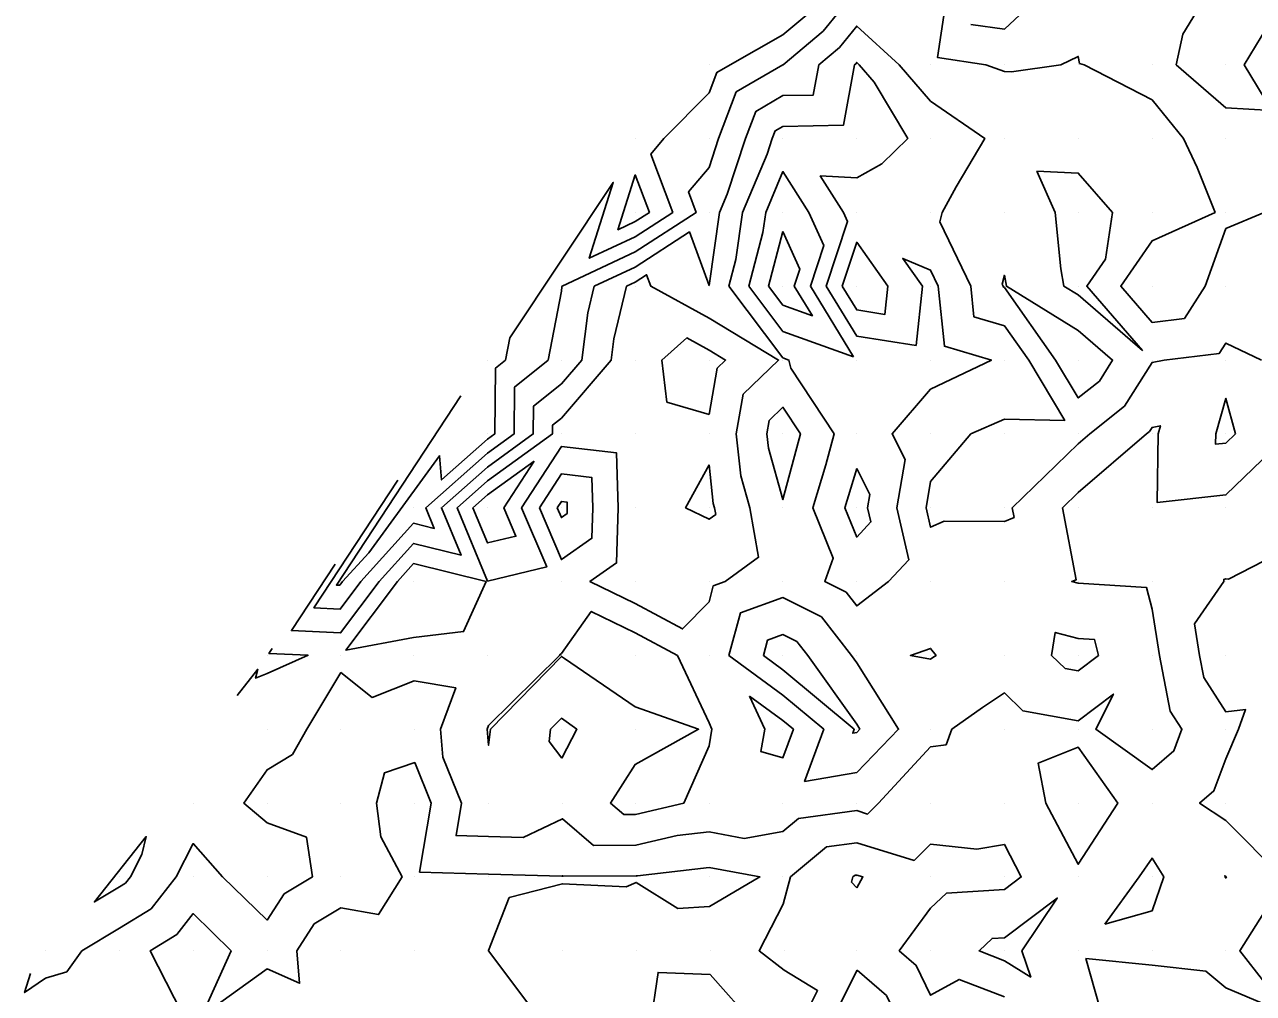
# Model space of a CAD drawing. Extents: x 2188792 to 2191981, y 386090 to 389710.
# Drawn here: x 2189597.4 to 2189763.8, y 387324.4 to 387455.6 of the extents above; entities that cross this region are included whole.
import ezdxf

# ---------------------------------------------------------------- set-up
doc = ezdxf.new("R2010")
doc.units = 0
for name, color, linetype in [('DTM Contours Major', 7, 'Continuous'), ('DTM Contours Minor', 7, 'Continuous'), ('Exist DTM QL2 LIDAR Elevation Point', 7, 'Continuous')]:
    doc.layers.add(name, color=color, linetype=linetype)

msp = doc.modelspace()

# ---------------------------------------------------------------- linework, layer by layer
at = {"layer": 'DTM Contours Major'}
for points in [[(2189753.33, 387450.15), (2189754.23, 387454.29), (2189757.79, 387460.15), (2189757.77, 387462.47), (2189760.08, 387467.19), (2189761.46, 387461.52), (2189765.43, 387460.15), (2189766.37, 387456.43), (2189762.55, 387450.15), (2189766.29, 387443.94), (2189760.08, 387444.29), (2189753.33, 387450.15)], [(2189647.95, 387393.9), (2189636.57, 387376.59), (2189640.13, 387376.42), (2189642.92, 387380.14), (2189650.07, 387388.04), (2189652.87, 387387.35), (2189651.71, 387390.14), (2189660.08, 387397.54), (2189663.67, 387400.14), (2189663.74, 387406.48), (2189668.31, 387410.14), (2189670.08, 387419.47), (2189670.15, 387420.07), (2189670.17, 387420.14), (2189680.08, 387424.8), (2189688.35, 387430.15), (2189687.3, 387432.93), (2189690.08, 387436.21), (2189691.36, 387440.15), (2189693.76, 387446.47), (2189700.08, 387450.12), (2189700.11, 387450.12), (2189700.11, 387450.15), (2189705.53, 387454.7), (2189709.95, 387460.15)], [(2189722.36, 387460.15), (2189721.03, 387451.1), (2189727.56, 387450.15), (2189730.08, 387449.24), (2189731.03, 387449.2), (2189737.7, 387450.15), (2189740.08, 387451.26), (2189740.26, 387450.33), (2189740.89, 387450.15), (2189750.08, 387445.37), (2189754.35, 387440.15), (2189756.17, 387436.23), (2189758.6, 387430.15), (2189750.08, 387426.3), (2189745.83, 387420.14), (2189750.08, 387415.25), (2189754.45, 387415.78), (2189757.28, 387420.14), (2189760.08, 387427.96), (2189765.24, 387430.15)], [(2189729.94, 387420.01), (2189729.93, 387420.14), (2189729.79, 387420.43), (2189730.08, 387421.63), (2189730.35, 387420.14), (2189740.08, 387414.17), (2189744.74, 387410.14), (2189742.94, 387407.29), (2189740.08, 387405.01), (2189737.02, 387410.14), (2189730.08, 387419.97), (2189729.94, 387420.01)], [(2189669.51, 387390.14), (2189670.08, 387391.01), (2189670.86, 387390.92), (2189670.88, 387390.14), (2189670.86, 387389.36), (2189670.08, 387388.81), (2189669.51, 387390.14)], [(2189701.96, 387372.02), (2189700.08, 387372.96), (2189698, 387372.21), (2189697.44, 387370.14), (2189700.08, 387368.2), (2189709.75, 387360.14), (2189709.55, 387359.61), (2189710.08, 387359.7), (2189710.5, 387360.14), (2189710.08, 387360.81), (2189703.44, 387370.14), (2189701.96, 387372.02)]]:
    msp.add_lwpolyline(points, dxfattribs=at)
at = {"layer": 'DTM Contours Minor'}
for points in [[(2189725.54, 387455.61), (2189730.08, 387454.94), (2189735.59, 387460.15)], [(2189656.46, 387405.3), (2189639.62, 387379.68), (2189640.08, 387379.66), (2189640.44, 387380.14), (2189643.99, 387384.05), (2189653.6, 387397.19), (2189653.85, 387393.92), (2189660.08, 387399.43), (2189661.07, 387400.14), (2189661.17, 387409.05), (2189662.53, 387410.14), (2189663.1, 387413.17), (2189677.11, 387434.21), (2189673.86, 387423.93), (2189680.08, 387426.85), (2189685.17, 387430.15), (2189682.19, 387438.04), (2189683.97, 387440.15), (2189690.08, 387446.35), (2189691.12, 387449.1), (2189692.93, 387450.15), (2189700.08, 387454.18), (2189703.32, 387456.91)], [(2189639.45, 387382.5), (2189633.53, 387373.5), (2189640.18, 387373.18), (2189645.39, 387380.14), (2189650.07, 387385.31), (2189656.5, 387383.71), (2189653.84, 387390.14), (2189660.08, 387395.65), (2189666.28, 387400.14), (2189666.32, 387403.9), (2189670.08, 387406.92), (2189672.84, 387410.14), (2189673.67, 387416.55), (2189674.54, 387420.14), (2189680.08, 387422.74), (2189687.43, 387427.5), (2189690.08, 387420.26), (2189691.5, 387430.15), (2189692.54, 387432.61), (2189695, 387440.15), (2189696.4, 387443.83), (2189700.08, 387445.96), (2189704.19, 387446.03), (2189704.95, 387450.15), (2189707.74, 387452.49), (2189710.08, 387455.38), (2189715.82, 387450.15), (2189720.08, 387445.2), (2189727.45, 387440.15), (2189723.53, 387433.59), (2189721.66, 387430.15), (2189721.35, 387428.87), (2189725.52, 387420.14), (2189725.95, 387416.01), (2189730.08, 387414.79), (2189733.37, 387410.14), (2189738.25, 387401.98), (2189730.08, 387402.16), (2189725.55, 387400.14), (2189720.08, 387393.69), (2189719.48, 387390.14), (2189720.08, 387387.51), (2189721.9, 387388.32), (2189730.08, 387388.28), (2189731.39, 387388.83), (2189731.14, 387390.14), (2189740.08, 387398.81), (2189741.63, 387400.14), (2189746.34, 387403.89), (2189750.08, 387409.82), (2189751.72, 387410.14), (2189759.18, 387411.05), (2189760.08, 387412.44), (2189764.88, 387410.14)], [(2189700.08, 387410.44), (2189692.76, 387420.14), (2189693.71, 387423.77), (2189694.62, 387430.15), (2189697.94, 387438.01), (2189698.64, 387440.15), (2189699.04, 387441.19), (2189700.08, 387441.79), (2189708.28, 387441.94), (2189709.79, 387450.15), (2189709.95, 387450.28), (2189710.08, 387450.45), (2189710.41, 387450.15), (2189712.45, 387447.78), (2189717, 387440.15), (2189713.49, 387436.73), (2189710.08, 387434.82), (2189705.14, 387435.09), (2189708.27, 387430.15), (2189708.84, 387428.9), (2189705.96, 387420.14), (2189710.08, 387413.4), (2189718.11, 387412.12), (2189718.99, 387420.14), (2189716.31, 387423.92), (2189720.08, 387422.31), (2189721.11, 387420.14), (2189721.95, 387412.01), (2189728.31, 387410.14), (2189720.08, 387406.22), (2189714.88, 387400.14), (2189716.63, 387396.69), (2189715.52, 387390.14), (2189717.13, 387383.1), (2189714.37, 387380.14), (2189710.08, 387376.85), (2189708.63, 387378.7), (2189705.74, 387380.14), (2189706.91, 387383.31), (2189704.13, 387390.14), (2189705.91, 387395.97), (2189707.02, 387400.14), (2189701.17, 387409.05), (2189700.9, 387410.14), (2189700.08, 387410.44)], [(2189680.08, 387428.9), (2189677.73, 387427.8), (2189680.08, 387435.22), (2189682, 387430.15), (2189680.08, 387428.9)], [(2189709.64, 387410.59), (2189703.8, 387420.14), (2189705.61, 387425.68), (2189703.58, 387430.15), (2189700.08, 387435.68), (2189697.75, 387430.15), (2189697.35, 387427.42), (2189695.45, 387420.14), (2189700.08, 387414.01), (2189709.64, 387410.59)], [(2189734.49, 387435.74), (2189740.08, 387435.47), (2189744.7, 387430.15), (2189743.77, 387423.83), (2189741.22, 387420.14), (2189748.77, 387411.45), (2189740.08, 387418.96), (2189738.15, 387420.14), (2189737.73, 387422.5), (2189736.97, 387430.15), (2189734.49, 387435.74)], [(2189700.08, 387427.54), (2189698.14, 387420.14), (2189700.08, 387417.58), (2189704.07, 387416.15), (2189701.63, 387420.14), (2189702.39, 387422.46), (2189700.08, 387427.54)], [(2189708.12, 387420.14), (2189710.08, 387426.1), (2189714.31, 387420.14), (2189713.89, 387416.33), (2189710.08, 387416.94), (2189708.12, 387420.14)], [(2189660.08, 387380.22), (2189655.97, 387390.14), (2189660.08, 387393.77), (2189668.88, 387400.14), (2189668.89, 387401.33), (2189670.08, 387402.27), (2189676.81, 387410.14), (2189677.18, 387413.04), (2189678.91, 387420.14), (2189680.08, 387420.69), (2189681.62, 387421.69), (2189682.19, 387420.14), (2189690.08, 387415.83), (2189699.49, 387410.14), (2189694.71, 387405.51), (2189693.77, 387400.14), (2189694.4, 387394.46), (2189695.6, 387390.14), (2189696.79, 387383.43), (2189692.26, 387380.14), (2189690.66, 387379.56), (2189690.08, 387377.42), (2189686.49, 387373.73), (2189680.08, 387377.16), (2189673.94, 387380.14), (2189677.55, 387382.66), (2189677.78, 387390.14), (2189677.53, 387397.6), (2189670.08, 387398.44), (2189664.7, 387390.14), (2189668.1, 387382.12), (2189660.08, 387380.22)], [(2189690.08, 387402.77), (2189684.38, 387404.45), (2189683.68, 387410.14), (2189687.09, 387413.14), (2189690.08, 387411.5), (2189692.32, 387410.14), (2189691.18, 387409.04), (2189690.08, 387402.77)], [(2189760.08, 387398.9), (2189758.68, 387398.74), (2189758.7, 387400.14), (2189760.08, 387404.96), (2189761.37, 387400.14), (2189760.08, 387398.9)], [(2189698.24, 387401.98), (2189700.08, 387403.76), (2189702.45, 387400.14), (2189700.08, 387391.25), (2189698.14, 387398.2), (2189697.92, 387400.14), (2189698.24, 387401.98)], [(2189598.17, 387327.07), (2189597.39, 387324.48), (2189600.23, 387326.41), (2189603.09, 387327.29), (2189605.15, 387330.15), (2189610.23, 387333.21), (2189614.54, 387335.84), (2189617.92, 387340.15), (2189620.23, 387344.66), (2189624.19, 387340.15), (2189630.23, 387334.29), (2189632.53, 387337.85), (2189636.38, 387340.15), (2189635.59, 387345.51), (2189630.23, 387347.46), (2189627.07, 387350.15), (2189630.23, 387354.66), (2189633.65, 387356.74), (2189635.62, 387360.16), (2189640.23, 387367.82), (2189644.47, 387364.46), (2189650.13, 387366.71), (2189655.77, 387365.77), (2189653.71, 387360.16), (2189654.04, 387356.35), (2189656.57, 387350.15), (2189655.83, 387345.75), (2189660.23, 387345.61), (2189664.9, 387345.49), (2189670.23, 387348.02), (2189674.42, 387344.4), (2189680.17, 387344.43), (2189685.75, 387345.75), (2189690.08, 387346.24), (2189694.86, 387345.36), (2189700.08, 387346.31), (2189702.18, 387348.04), (2189710.08, 387349.12), (2189711.55, 387348.66), (2189713.03, 387350.14), (2189720.08, 387357.74), (2189722.18, 387358.04), (2189722.96, 387360.14), (2189727.13, 387363.1), (2189730.08, 387365.06), (2189732.59, 387362.65), (2189740.08, 387361.28), (2189744.84, 387364.9), (2189742.46, 387360.14), (2189750.08, 387354.68), (2189753.01, 387357.22), (2189754.12, 387360.14), (2189752.53, 387362.59), (2189751.08, 387370.14), (2189750.08, 387376.4), (2189749.31, 387379.36), (2189740.08, 387379.91), (2189739.19, 387380.14), (2189739.82, 387380.4), (2189737.96, 387390.14), (2189740.08, 387392.2), (2189749.31, 387400.14), (2189749.74, 387400.49), (2189750.08, 387401.03), (2189751.2, 387401.25), (2189750.88, 387400.14), (2189750.78, 387390.84), (2189760.08, 387391.89), (2189768.65, 387400.14)], [(2189666.38, 387396.45), (2189660.08, 387391.88), (2189658.11, 387390.14), (2189660.08, 387385.38), (2189663.93, 387386.29), (2189662.3, 387390.14), (2189666.38, 387396.45)], [(2189690.08, 387395.95), (2189686.9, 387390.14), (2189690.08, 387388.59), (2189690.98, 387389.24), (2189690.82, 387390.14), (2189690.66, 387390.72), (2189690.08, 387395.95)], [(2189710.08, 387395.45), (2189708.46, 387390.14), (2189710.08, 387386.16), (2189712, 387388.22), (2189711.56, 387390.14), (2189711.86, 387391.93), (2189710.08, 387395.45)], [(2189667.11, 387390.14), (2189670.08, 387394.73), (2189674.2, 387394.26), (2189674.33, 387390.14), (2189674.21, 387386.01), (2189670.08, 387383.12), (2189667.11, 387390.14)], [(2189767.63, 387340.14), (2189760.08, 387347.8), (2189756.51, 387350.14), (2189758.42, 387351.8), (2189760.08, 387356.14), (2189761.79, 387360.14), (2189762.75, 387362.8), (2189760.08, 387362.5), (2189757.08, 387367.13), (2189756.5, 387370.14), (2189755.82, 387374.41), (2189759.78, 387380.14), (2189759.78, 387380.44), (2189760.08, 387380.5), (2189760.44, 387380.49), (2189770.09, 387385.44)], [(2189659.9, 387380.14), (2189650.07, 387382.58), (2189647.87, 387380.14), (2189640.91, 387370.85), (2189650.07, 387372.57), (2189656.84, 387373.38), (2189659.9, 387380.14)], [(2189705.3, 387375.36), (2189700.08, 387377.97), (2189694.33, 387375.89), (2189692.78, 387370.14), (2189700.08, 387364.76), (2189705.62, 387360.14), (2189703.03, 387353.09), (2189710.08, 387354.29), (2189715.76, 387360.14), (2189710.08, 387369.15), (2189709.38, 387370.14), (2189705.3, 387375.36)], [(2189680.1, 387348.58), (2189686.68, 387350.14), (2189690.08, 387357.89), (2189690.48, 387360.14), (2189690.08, 387361.02), (2189685.8, 387370.14), (2189680.08, 387373.2), (2189674.12, 387376.1), (2189670.08, 387370.42), (2189669.92, 387370.29), (2189669.82, 387370.14), (2189660.22, 387360.66), (2189660.04, 387360.16), (2189660.23, 387357.97), (2189660.48, 387360.15), (2189670.08, 387370.01), (2189670.51, 387369.71), (2189680.08, 387363.19), (2189688.67, 387360.14), (2189680.08, 387355.38), (2189676.72, 387350.14), (2189678.54, 387348.58), (2189680.1, 387348.58)], [(2189738.32, 387368.37), (2189736.48, 387370.14), (2189736.96, 387373.26), (2189740.08, 387372.44), (2189742.26, 387372.31), (2189742.83, 387370.14), (2189740.08, 387368.05), (2189738.32, 387368.37)], [(2189626.16, 387364.73), (2189628.97, 387368.27), (2189628.67, 387367.05), (2189630.23, 387367.69), (2189635.79, 387370.16), (2189630.48, 387370.41), (2189630.94, 387371.1)], [(2189720.38, 387369.84), (2189720.83, 387370.14), (2189720.08, 387371.09), (2189717.36, 387370.14), (2189720.08, 387369.63), (2189720.38, 387369.84)], [(2189695.58, 387364.64), (2189700.08, 387361.32), (2189701.5, 387360.14), (2189700.08, 387356.28), (2189697.09, 387357.15), (2189697.62, 387360.14), (2189695.58, 387364.64)], [(2189670.14, 387356.24), (2189672.19, 387360.14), (2189670.08, 387361.63), (2189668.63, 387360.14), (2189668.44, 387358.48), (2189670.14, 387356.24)], [(2189735.7, 387350.14), (2189734.66, 387355.56), (2189740.08, 387357.7), (2189745.44, 387350.14), (2189740.08, 387341.87), (2189735.7, 387350.14)], [(2189618.74, 387321.64), (2189614.4, 387330.15), (2189618.02, 387332.36), (2189620.23, 387335.17), (2189625.36, 387330.15), (2189621.39, 387321.32), (2189630.23, 387327.71), (2189634.64, 387325.74), (2189634.26, 387330.15), (2189636.61, 387333.77), (2189640.23, 387335.94), (2189645.34, 387335.04), (2189648.52, 387340.15), (2189645.65, 387345.57), (2189645.06, 387350.15), (2189646.12, 387354.26), (2189650.23, 387355.63), (2189652.47, 387350.15), (2189650.89, 387340.81), (2189660.23, 387340.51), (2189670.14, 387340.25), (2189670.23, 387340.3), (2189670.31, 387340.23), (2189680.23, 387340.27), (2189680.39, 387340.31), (2189690.08, 387341.41), (2189696.97, 387340.14), (2189690.14, 387336.14), (2189685.86, 387335.86), (2189680.23, 387339.4), (2189678.87, 387338.79), (2189670.23, 387339.22), (2189663.03, 387337.35), (2189660.23, 387330.2), (2189660.21, 387330.18), (2189660.23, 387330.15), (2189660.22, 387330.14), (2189660.23, 387330.14), (2189667.71, 387320.15)], [(2189611.06, 387339.32), (2189611.72, 387340.15), (2189613.28, 387343.2), (2189613.86, 387345.6), (2189606.84, 387336.77), (2189610.23, 387338.81), (2189611.06, 387339.32)], [(2189702.46, 387320.15), (2189704.77, 387324.75), (2189700.24, 387327.5), (2189696.86, 387330.15), (2189700.14, 387336.44), (2189701.09, 387340.14), (2189706.01, 387344.2), (2189710.08, 387344.76), (2189717.85, 387342.37), (2189720.08, 387344.6), (2189726.33, 387343.89), (2189730.08, 387344.55), (2189732.37, 387340.14), (2189730.08, 387338.42), (2189722.26, 387337.96), (2189720.08, 387335.9), (2189715.84, 387330.14), (2189718.14, 387328.16), (2189720.08, 387324.12), (2189723.95, 387326.27), (2189730.08, 387323.89)], [(2189743.68, 387333.74), (2189748.34, 387340.14), (2189750.08, 387342.69), (2189751.66, 387340.14), (2189750.08, 387335.57), (2189743.68, 387333.74)], [(2189710.08, 387338.65), (2189709.39, 387339.44), (2189709.57, 387340.14), (2189709.85, 387340.37), (2189710.08, 387340.4), (2189710.93, 387340.14), (2189710.08, 387338.65)], [(2189760.14, 387340.14), (2189760.08, 387340.2), (2189759.92, 387340.31), (2189760.02, 387340.14), (2189759.99, 387340.04), (2189760.08, 387340.02), (2189760.14, 387340.14)], [(2189730.08, 387328.8), (2189726.64, 387330.14), (2189728.41, 387331.81), (2189730.08, 387331.91), (2189737.23, 387337.28), (2189732.42, 387330.14), (2189733.64, 387326.58), (2189730.08, 387328.8)], [(2189743.63, 387320.14), (2189741.12, 387329.1), (2189750.08, 387328.18), (2189757.35, 387327.4), (2189760.08, 387325.13), (2189768.75, 387321.47), (2189761.96, 387330.14), (2189765.22, 387335.27)], [(2189682.16, 387320.15), (2189683.19, 387327.2), (2189690.23, 387326.94), (2189696.23, 387320.15)], [(2189710.12, 387327.5), (2189714.11, 387324.08), (2189716, 387320.14), (2189710.24, 387317.04), (2189705.76, 387315.68), (2189706.43, 387320.15), (2189710.12, 387327.5)]]:
    msp.add_lwpolyline(points, dxfattribs=at)
at = {"layer": 'Exist DTM QL2 LIDAR Elevation Point'}
for p, q in [((2189690.08, 387450.15), (2189690.08, 387450.15)), ((2189700.08, 387450.15), (2189700.08, 387450.15)), ((2189710.08, 387450.15), (2189710.08, 387450.15)), ((2189720.08, 387450.15), (2189720.08, 387450.15)), ((2189730.08, 387450.15), (2189730.08, 387450.15)), ((2189740.08, 387450.15), (2189740.08, 387450.15)), ((2189750.08, 387450.15), (2189750.08, 387450.15)), ((2189760.08, 387450.15), (2189760.08, 387450.15)), ((2189680.08, 387440.15), (2189680.08, 387440.15)), ((2189690.08, 387440.15), (2189690.08, 387440.15)), ((2189700.08, 387440.15), (2189700.08, 387440.15)), ((2189710.08, 387440.15), (2189710.08, 387440.15)), ((2189720.08, 387440.15), (2189720.08, 387440.15)), ((2189730.08, 387440.15), (2189730.08, 387440.15)), ((2189740.08, 387440.15), (2189740.08, 387440.15)), ((2189750.08, 387440.15), (2189750.08, 387440.15)), ((2189760.08, 387440.15), (2189760.08, 387440.15)), ((2189680.08, 387430.15), (2189680.08, 387430.15)), ((2189690.08, 387430.15), (2189690.08, 387430.15)), ((2189700.08, 387430.15), (2189700.08, 387430.15)), ((2189710.08, 387430.15), (2189710.08, 387430.15)), ((2189720.08, 387430.15), (2189720.08, 387430.15)), ((2189730.08, 387430.15), (2189730.08, 387430.15)), ((2189740.08, 387430.15), (2189740.08, 387430.15)), ((2189750.08, 387430.15), (2189750.08, 387430.15)), ((2189760.08, 387430.15), (2189760.08, 387430.15)), ((2189670.08, 387420.14), (2189670.08, 387420.14)), ((2189680.08, 387420.14), (2189680.08, 387420.14)), ((2189690.08, 387420.14), (2189690.08, 387420.14)), ((2189700.08, 387420.14), (2189700.08, 387420.14)), ((2189710.08, 387420.14), (2189710.08, 387420.14)), ((2189720.08, 387420.14), (2189720.08, 387420.14)), ((2189730.08, 387420.14), (2189730.08, 387420.14)), ((2189740.08, 387420.14), (2189740.08, 387420.14)), ((2189750.08, 387420.14), (2189750.08, 387420.14)), ((2189760.08, 387420.14), (2189760.08, 387420.14)), ((2189660.08, 387410.14), (2189660.08, 387410.14)), ((2189670.08, 387410.14), (2189670.08, 387410.14)), ((2189680.08, 387410.14), (2189680.08, 387410.14)), ((2189690.08, 387410.14), (2189690.08, 387410.14)), ((2189700.08, 387410.14), (2189700.08, 387410.14)), ((2189710.08, 387410.14), (2189710.08, 387410.14)), ((2189720.08, 387410.14), (2189720.08, 387410.14)), ((2189730.08, 387410.14), (2189730.08, 387410.14)), ((2189740.08, 387410.14), (2189740.08, 387410.14)), ((2189750.08, 387410.14), (2189750.08, 387410.14)), ((2189760.08, 387410.14), (2189760.08, 387410.14)), ((2189660.08, 387400.14), (2189660.08, 387400.14)), ((2189670.08, 387400.14), (2189670.08, 387400.14)), ((2189680.08, 387400.14), (2189680.08, 387400.14)), ((2189690.08, 387400.14), (2189690.08, 387400.14)), ((2189700.08, 387400.14), (2189700.08, 387400.14)), ((2189710.08, 387400.14), (2189710.08, 387400.14)), ((2189720.08, 387400.14), (2189720.08, 387400.14)), ((2189730.08, 387400.14), (2189730.08, 387400.14)), ((2189740.08, 387400.14), (2189740.08, 387400.14)), ((2189750.08, 387400.14), (2189750.08, 387400.14)), ((2189760.08, 387400.14), (2189760.08, 387400.14)), ((2189650.07, 387390.14), (2189650.07, 387390.14)), ((2189660.08, 387390.14), (2189660.08, 387390.14)), ((2189670.08, 387390.14), (2189670.08, 387390.14)), ((2189680.08, 387390.14), (2189680.08, 387390.14)), ((2189690.08, 387390.14), (2189690.08, 387390.14)), ((2189700.08, 387390.14), (2189700.08, 387390.14)), ((2189710.08, 387390.14), (2189710.08, 387390.14)), ((2189720.08, 387390.14), (2189720.08, 387390.14)), ((2189730.08, 387390.14), (2189730.08, 387390.14)), ((2189740.08, 387390.14), (2189740.08, 387390.14)), ((2189750.08, 387390.14), (2189750.08, 387390.14)), ((2189760.08, 387390.14), (2189760.08, 387390.14)), ((2189640.07, 387380.14), (2189640.07, 387380.14)), ((2189650.07, 387380.14), (2189650.07, 387380.14)), ((2189660.08, 387380.14), (2189660.08, 387380.14)), ((2189670.08, 387380.14), (2189670.08, 387380.14)), ((2189680.08, 387380.14), (2189680.08, 387380.14)), ((2189690.08, 387380.14), (2189690.08, 387380.14)), ((2189700.08, 387380.14), (2189700.08, 387380.14)), ((2189710.08, 387380.14), (2189710.08, 387380.14)), ((2189720.08, 387380.14), (2189720.08, 387380.14)), ((2189730.08, 387380.14), (2189730.08, 387380.14)), ((2189740.08, 387380.14), (2189740.08, 387380.14)), ((2189750.08, 387380.14), (2189750.08, 387380.14)), ((2189760.08, 387380.14), (2189760.08, 387380.14)), ((2189630.23, 387370.16), (2189630.23, 387370.16)), ((2189640.23, 387370.16), (2189640.23, 387370.16)), ((2189650.07, 387370.14), (2189650.07, 387370.14)), ((2189660.08, 387370.14), (2189660.08, 387370.14)), ((2189670.08, 387370.14), (2189670.08, 387370.14)), ((2189680.08, 387370.14), (2189680.08, 387370.14)), ((2189690.08, 387370.14), (2189690.08, 387370.14)), ((2189700.08, 387370.14), (2189700.08, 387370.14)), ((2189710.08, 387370.14), (2189710.08, 387370.14)), ((2189720.08, 387370.14), (2189720.08, 387370.14)), ((2189730.08, 387370.14), (2189730.08, 387370.14)), ((2189740.08, 387370.14), (2189740.08, 387370.14)), ((2189750.08, 387370.14), (2189750.08, 387370.14)), ((2189760.08, 387370.14), (2189760.08, 387370.14)), ((2189630.23, 387360.16), (2189630.23, 387360.16)), ((2189640.23, 387360.16), (2189640.23, 387360.16)), ((2189650.23, 387360.16), (2189650.23, 387360.16)), ((2189660.23, 387360.16), (2189660.23, 387360.16)), ((2189670.08, 387360.14), (2189670.08, 387360.14)), ((2189680.08, 387360.14), (2189680.08, 387360.14)), ((2189690.08, 387360.14), (2189690.08, 387360.14)), ((2189700.08, 387360.14), (2189700.08, 387360.14)), ((2189710.08, 387360.14), (2189710.08, 387360.14)), ((2189720.08, 387360.14), (2189720.08, 387360.14)), ((2189730.08, 387360.14), (2189730.08, 387360.14)), ((2189740.08, 387360.14), (2189740.08, 387360.14)), ((2189750.08, 387360.14), (2189750.08, 387360.14)), ((2189760.08, 387360.14), (2189760.08, 387360.14)), ((2189620.23, 387350.15), (2189620.23, 387350.15)), ((2189630.23, 387350.15), (2189630.23, 387350.15)), ((2189640.23, 387350.15), (2189640.23, 387350.15)), ((2189650.23, 387350.15), (2189650.23, 387350.15)), ((2189660.23, 387350.15), (2189660.23, 387350.15)), ((2189670.23, 387350.15), (2189670.23, 387350.15)), ((2189680.08, 387350.14), (2189680.08, 387350.14)), ((2189690.08, 387350.14), (2189690.08, 387350.14)), ((2189700.08, 387350.14), (2189700.08, 387350.14)), ((2189710.08, 387350.14), (2189710.08, 387350.14)), ((2189720.08, 387350.14), (2189720.08, 387350.14)), ((2189730.08, 387350.14), (2189730.08, 387350.14)), ((2189740.08, 387350.14), (2189740.08, 387350.14)), ((2189750.08, 387350.14), (2189750.08, 387350.14)), ((2189760.08, 387350.14), (2189760.08, 387350.14)), ((2189610.23, 387340.15), (2189610.23, 387340.15)), ((2189620.23, 387340.15), (2189620.23, 387340.15)), ((2189630.23, 387340.15), (2189630.23, 387340.15)), ((2189640.23, 387340.15), (2189640.23, 387340.15)), ((2189650.23, 387340.15), (2189650.23, 387340.15)), ((2189660.23, 387340.15), (2189660.23, 387340.15)), ((2189670.23, 387340.15), (2189670.23, 387340.15)), ((2189680.23, 387340.15), (2189680.23, 387340.15)), ((2189690.08, 387340.14), (2189690.08, 387340.14)), ((2189700.08, 387340.14), (2189700.08, 387340.14)), ((2189710.08, 387340.14), (2189710.08, 387340.14)), ((2189720.08, 387340.14), (2189720.08, 387340.14)), ((2189730.08, 387340.14), (2189730.08, 387340.14)), ((2189740.08, 387340.14), (2189740.08, 387340.14)), ((2189750.08, 387340.14), (2189750.08, 387340.14)), ((2189760.08, 387340.14), (2189760.08, 387340.14)), ((2189600.23, 387330.15), (2189600.23, 387330.15)), ((2189610.23, 387330.15), (2189610.23, 387330.15)), ((2189620.23, 387330.15), (2189620.23, 387330.15)), ((2189630.23, 387330.15), (2189630.23, 387330.15)), ((2189640.23, 387330.15), (2189640.23, 387330.15)), ((2189650.23, 387330.15), (2189650.23, 387330.15)), ((2189660.23, 387330.15), (2189660.23, 387330.15)), ((2189670.23, 387330.15), (2189670.23, 387330.15)), ((2189680.23, 387330.15), (2189680.23, 387330.15)), ((2189690.23, 387330.15), (2189690.23, 387330.15)), ((2189700.24, 387330.15), (2189700.24, 387330.15)), ((2189710.08, 387330.14), (2189710.08, 387330.14)), ((2189720.08, 387330.14), (2189720.08, 387330.14)), ((2189730.08, 387330.14), (2189730.08, 387330.14)), ((2189740.08, 387330.14), (2189740.08, 387330.14)), ((2189750.08, 387330.14), (2189750.08, 387330.14)), ((2189760.08, 387330.14), (2189760.08, 387330.14))]:
    msp.add_line(p, q, dxfattribs=at)

doc.saveas('drawing.dxf')
